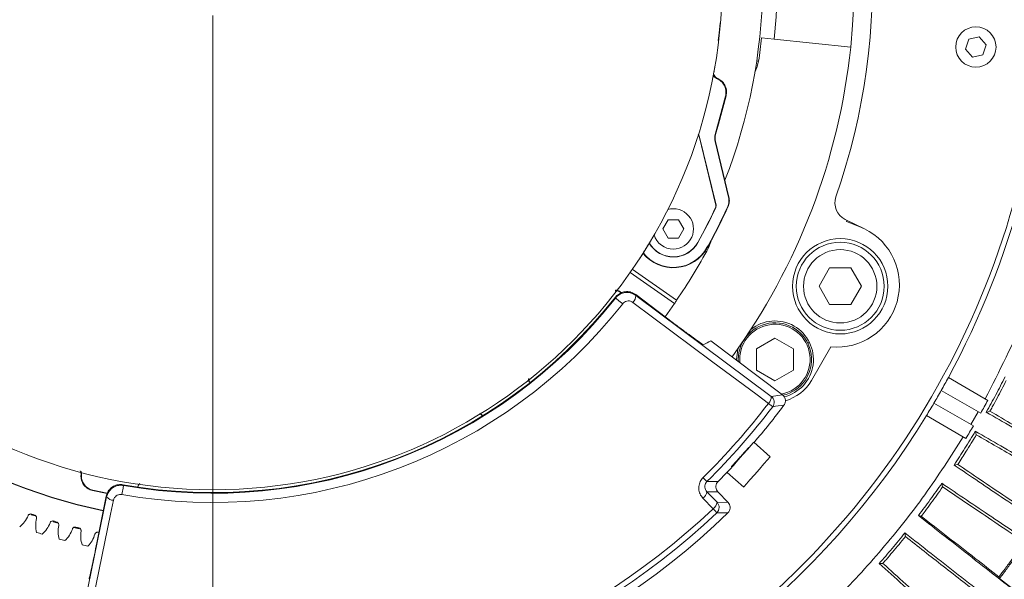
# Model space of a CAD drawing. Header units: millimetres. Extents: x 0 to 1118, y 0 to 864.
# Tile 359 of 512: x 517 to 551, y 400 to 419. Entities that reach past the tile are written whole.
import ezdxf

# ---------------------------------------------------------------- set-up
doc = ezdxf.new("R2010")
doc.units = ezdxf.units.MM
doc.styles.add('SLDTEXTSTYLE0', font='TXT', dxfattribs={"width": 0.605})
doc.dimstyles.new('SLDDIMSTYLE0', dxfattribs={"dimtxt": 3.175, "dimasz": 3.302, "dimexe": 0, "dimexo": 0.0625, "dimgap": 0.79375, "dimtad": 0, "dimdec": 1, "dimlfac": 4, "dimrnd": 1e-09, "dimzin": 12, "dimdsep": 46, "dimtxsty": 'SLDTEXTSTYLE0', "dimsah": 1, "dimcen": 0.09, "dimadec": 0, "dimazin": 3, "dimtfac": 1, "dimtofl": 0, "dimtmove": 0, "dimatfit": 3, "dimfxl": 1, "dimfrac": 2, "dimtolj": 1, "dimtzin": 12, "dimarcsym": 0})
doc.dimstyles.new('SLDDIMSTYLE3', dxfattribs={"dimtxt": 3.175, "dimasz": 3.302, "dimexe": 0, "dimexo": 0.0625, "dimgap": 0.79375, "dimtad": 0, "dimtih": 1, "dimtoh": 1, "dimdec": 1, "dimlfac": 4, "dimrnd": 1e-09, "dimzin": 12, "dimdsep": 46, "dimtxsty": 'SLDTEXTSTYLE0', "dimsah": 1, "dimcen": 0.09, "dimadec": 0, "dimazin": 3, "dimtfac": 1, "dimtofl": 0, "dimtmove": 0, "dimatfit": 3, "dimfxl": 1, "dimfrac": 2, "dimtolj": 1, "dimtzin": 12, "dimarcsym": 0})

# ---------------------------------------------------------------- blocks, each defined once
blk = doc.blocks.new('_D')
at = {"color": 7, "linetype": 'Continuous', "lineweight": 0}
for p, q in [((523.725, 418.739), (523.725, 362.273)), ((602.598, 372.505), (602.598, 362.273)), ((523.725, 363.873), (554.251, 363.873)), ((602.598, 363.873), (565.165, 363.873))]:
    blk.add_line(p, q, dxfattribs=at)
for points in [[(523.725, 363.873), (527.027, 363.365), (527.027, 364.381)], [(602.598, 363.873), (599.296, 364.381), (599.296, 363.365)]]:
    blk.add_solid(points, dxfattribs=at)
at = {"color": 7, "linetype": 'Continuous', "lineweight": 0, "insert": (554.251, 365.529), "char_height": 3.175, "attachment_point": 1, "style": 'SLDTEXTSTYLE0'}
blk.add_mtext('315.5', dxfattribs=at)
blk = doc.blocks.new('_D_9')
at = {"color": 7, "linetype": 'Continuous', "lineweight": 0}
for p, q in [((522.125, 420.339), (447.138, 420.339)), ((448.738, 420.339), (448.738, 403.935)), ((448.738, 382.658), (448.738, 399.062)), ((465.736, 382.658), (447.138, 382.658))]:
    blk.add_line(p, q, dxfattribs=at)
for points in [[(448.738, 420.339), (448.23, 417.037), (449.246, 417.037)], [(448.738, 382.658), (449.246, 385.96), (448.23, 385.96)]]:
    blk.add_solid(points, dxfattribs=at)
at = {"color": 7, "linetype": 'Continuous', "lineweight": 0, "insert": (443.281, 403.155), "char_height": 3.175, "attachment_point": 1, "style": 'SLDTEXTSTYLE0'}
blk.add_mtext('150.7', dxfattribs=at)
blk = doc.blocks.new('SW_CENTERMARKSYMBOL_0')
at = {"color": 0, "linetype": 'Continuous', "lineweight": 0}
blk.add_line((0, -1.27), (0, -23.521), dxfattribs=at)

msp = doc.modelspace()

# ---------------------------------------------------------------- linework, layer by layer
at = {"color": 7, "linetype": 'Continuous', "lineweight": 15}
for p, q in [((542.8698, 418.3264), (542.4392, 418.3717)), ((545.4804, 418.0521), (542.8698, 418.3264)), ((549.51, 418.3304), (549.3977, 417.9874)), ((549.8631, 418.4046), (549.51, 418.3304)), ((550.104, 418.1359), (549.8631, 418.4046)), ((549.9917, 417.793), (550.104, 418.1359)), ((549.3977, 417.9874), (549.6386, 417.7187)), ((549.6386, 417.7187), (549.9917, 417.793)), ((540.8613, 415.0822), (541.2119, 416.3906)), ((541.2279, 416.3997), (540.9681, 415.43)), ((540.9681, 415.43), (540.8749, 415.082)), ((540.312, 415.0224), (540.881, 412.6721)), ((540.8879, 412.6714), (540.3175, 415.0278)), ((540.8583, 414.8351), (541.3159, 412.9447)), ((540.8718, 414.835), (541.3297, 412.9434)), ((539.252, 412.1707), (539.0716, 411.8582)), ((539.6129, 412.1707), (539.252, 412.1707)), ((539.7933, 411.8582), (539.6129, 412.1707)), ((545.2939, 412.1832), (545.947, 411.8646)), ((545.3355, 412.1067), (545.3535, 412.1541)), ((545.7719, 411.9405), (545.3355, 412.1067)), ((539.0716, 411.8582), (539.252, 411.5457)), ((539.6129, 411.5457), (539.7933, 411.8582)), ((545.947, 411.8646), (545.7719, 411.9405)), ((539.252, 411.5457), (539.6129, 411.5457)), ((540.6322, 411.2104), (540.7495, 411.5056)), ((537.958, 410.3727), (539.4749, 409.3106)), ((538.0329, 410.4805), (539.5391, 409.4258)), ((544.7625, 410.5271), (544.4016, 409.9021)), ((545.4841, 410.5271), (544.7625, 410.5271)), ((545.845, 409.9021), (545.4841, 410.5271)), ((537.6602, 409.6817), (537.6042, 409.7209)), ((537.6062, 409.7075), (537.651, 409.6762)), ((544.4016, 409.9021), (544.7625, 409.2771)), ((545.4841, 409.2771), (545.845, 409.9021)), ((539.4427, 408.6436), (538.1473, 409.6187)), ((539.1517, 408.8627), (539.4749, 409.3106)), ((544.7625, 409.2771), (545.4841, 409.2771)), ((543.1532, 406.2004), (540.7097, 408.0396)), ((542.8968, 408.1319), (542.2693, 407.7696)), ((543.5243, 407.7696), (542.8968, 408.1319)), ((541.7835, 407.9758), (541.7718, 407.9758)), ((542.2693, 407.7696), (542.2693, 407.045)), ((543.5243, 407.045), (543.5243, 407.7696)), ((544.0797, 407.9758), (544.01, 407.9758)), ((544.8066, 407.84), (544.144, 406.6922)), ((541.6468, 407.4073), (541.649, 407.3326)), ((541.6968, 407.4073), (541.7023, 407.2925)), ((542.2693, 407.045), (542.8968, 406.6827)), ((542.8968, 406.6827), (543.5243, 407.045)), ((548.812, 406.7893), (550.1575, 406.0125)), ((549.9147, 405.5753), (548.5696, 406.3519)), ((548.3196, 405.9189), (549.6647, 405.1423)), ((549.4075, 404.7135), (548.062, 405.4903)), ((549.8281, 405.6253), (549.5781, 405.1923)), ((542.7371, 404.0895), (542.1731, 404.5838)), ((541.2667, 403.5498), (541.8307, 403.0555)), ((521.1654, 403.0841), (521.1888, 403.1353)), ((519.6268, 402.938), (520.1181, 402.8366)), ((519.6383, 402.9456), (520.1237, 402.8454)), ((520.0884, 402.7407), (519.7699, 401.1509)), ((541.3011, 402.5274), (540.9532, 402.891)), ((517.661, 402.0688), (517.5312, 402.1124)), ((518.4098, 401.8371), (518.2795, 401.875)), ((519.1688, 401.6356), (518.9876, 401.6807)), ((551.1145, 399.5059), (550.5586, 399.9406))]:
    msp.add_line(p, q, dxfattribs=at)
at = {"color": 9, "linetype": 'Continuous', "lineweight": 0}
for p, q in [((542.3389, 417.5798), (542.2727, 417.5896)), ((541.2279, 416.3997), (541.2119, 416.3906)), ((540.8613, 415.0822), (540.8749, 415.082)), ((540.3175, 415.0278), (540.312, 415.0224)), ((540.8718, 414.835), (540.8583, 414.8351)), ((540.2623, 411.3958), (540.2681, 411.3926)), ((540.5899, 411.2133), (540.5785, 411.2197)), ((538.1473, 409.6187), (538.1508, 409.5917)), ((538.1508, 409.5917), (542.7727, 406.1467)), ((542.7727, 406.1467), (543.1532, 406.2004)), ((520.6661, 403.1347), (520.6818, 403.111)), ((518.9447, 397.0714), (520.1038, 402.7182)), ((519.6383, 402.9456), (519.6268, 402.938)), ((520.1038, 402.7182), (520.0884, 402.7407)), ((540.7874, 402.3159), (540.4399, 402.6757)), ((540.9532, 402.891), (540.5761, 402.8955)), ((540.9235, 402.5357), (541.3011, 402.5274))]:
    msp.add_line(p, q, dxfattribs=at)
at = {"color": 7, "linetype": 'Continuous', "lineweight": 15, "flags": 128}
for points in [[(540.963, 418.2785), (540.9951, 418.5374), (541.0319, 418.8833)], [(542.2113, 417.2036), (542.2839, 417.3627), (542.3389, 417.5798)], [(541.6399, 407.7855), (541.629, 407.747), (541.5843, 407.4073)], [(550.2275, 405.64), (550.1668, 405.6246), (550.106, 405.6092)], [(549.7651, 404.8391), (549.748, 404.8994), (549.731, 404.9597)], [(541.2667, 403.5498), (541.284, 403.5696), (541.3582, 403.6543), (541.4813, 403.7947), (541.6366, 403.9718), (541.8032, 404.1618), (541.9585, 404.339), (542.0815, 404.4794), (542.1558, 404.5641), (542.1731, 404.5838)], [(541.8307, 403.0555), (541.848, 403.0752), (541.9222, 403.1599), (542.0453, 403.3003), (542.2006, 403.4775), (542.3672, 403.6675), (542.5225, 403.8446), (542.6455, 403.985), (542.7198, 404.0697), (542.7371, 404.0895)], [(540.9564, 403.2399), (541.2573, 403.5485), (541.3622, 403.6588)], [(549.1327, 403.8272), (549.071, 403.816), (549.0094, 403.8049)], [(548.6155, 403.0605), (548.6034, 403.1188), (548.59, 403.1831)], [(547.8876, 402.0603), (547.8416, 402.0703), (547.7896, 402.0815)], [(547.3446, 401.3665), (547.3367, 401.4253), (547.3278, 401.4905)], [(546.5775, 400.4525), (546.5151, 400.4499), (546.4526, 400.4473)], [(550.5586, 399.9406), (550.5477, 399.9641), (550.5346, 399.9922)]]:
    msp.add_lwpolyline(points, dxfattribs=at)
at = {"color": 9, "linetype": 'Continuous', "lineweight": 0, "flags": 128}
for points in [[(540.9288, 416.9783), (540.934, 416.9815), (540.9442, 416.9877)], [(541.3159, 412.9447), (541.3228, 412.944), (541.3297, 412.9434)], [(540.8796, 412.5891), (540.8773, 412.5893), (540.8727, 412.5898)], [(540.881, 412.6721), (540.8844, 412.6717), (540.8879, 412.6714)], [(541.2991, 412.6191), (541.2898, 412.6199), (541.2852, 412.6203)], [(537.6042, 409.7209), (537.6052, 409.7142), (537.6062, 409.7075)], [(537.458, 409.5004), (537.4556, 409.5166), (537.4539, 409.5285)], [(537.458, 409.5004), (537.4638, 409.4958), (537.4793, 409.4835), (537.5039, 409.4642), (537.5361, 409.4387), (537.5744, 409.4085), (537.6167, 409.3751), (537.661, 409.3401), (537.705, 409.3054)], [(542.6738, 405.9077), (542.2866, 406.1964), (540.7376, 407.3508), (538.0519, 409.3526)], [(542.6738, 405.9077), (542.704, 405.8847), (542.7321, 405.8633), (542.7574, 405.8441), (542.7791, 405.8276), (542.7967, 405.8141), (542.8098, 405.8042), (542.8181, 405.7979), (542.8212, 405.7955)], [(519.2301, 403.4741), (519.2352, 403.4773), (519.2416, 403.4813)], [(540.4478, 403.3782), (540.4745, 403.3512), (540.4993, 403.3261), (540.5216, 403.3035), (540.5407, 403.284), (540.5563, 403.2682), (540.5679, 403.2565), (540.5751, 403.2491), (540.5779, 403.2463)], [(520.6818, 403.111), (520.6805, 403.1037), (520.6771, 403.0842), (520.6717, 403.0534), (520.6645, 403.013), (520.656, 402.9649), (520.6466, 402.9118), (520.6368, 402.8562), (520.6271, 402.8011)], [(540.5761, 402.8955), (540.7034, 402.7636), (540.9235, 402.5357)], [(520.3367, 402.6055), (520.2396, 402.1325), (519.8511, 400.2401), (519.1774, 396.9588)], [(540.7874, 402.3159), (540.8135, 402.2883), (540.8378, 402.2627), (540.8596, 402.2397), (540.8784, 402.2198), (540.8936, 402.2037), (540.9049, 402.1918), (540.912, 402.1842), (540.9148, 402.1814)]]:
    msp.add_lwpolyline(points, dxfattribs=at)
at = {"color": 7, "linetype": 'Continuous', "lineweight": 15}
for centre, radius in [((523.7253, 420.3386), 17.375), ((549.7509, 418.0617), 0.6875), ((545.1233, 409.9021), 1.625), ((545.1233, 409.9021), 1.5), ((545.1233, 409.9021), 1.25)]:
    msp.add_circle(centre, radius, dxfattribs=at)
for centre, radius, start, end in [((523.7253, 420.3386), 21.875, 354, 56.17138), ((523.7253, 420.3386), 18.75, 338.66789, 59.23603), ((523.7253, 420.3386), 22.5, 340.82971, 26.19232), ((523.7253, 420.3386), 19.25, 354, 18.43064), ((523.7253, 420.3386), 18.4743, 168.3274, 258.33293), ((523.7253, 420.3386), 18.4645, 168.32809, 258.33275), ((523.7232, 420.4083), 28.3685, 249.02778, 358.97222), ((523.7232, 420.4083), 28.5469, 331.50548, 358.97222), ((523.7253, 420.3386), 18.817, 351.56936, 354), ((523.7253, 420.3386), 21.875, 324.04654, 354), ((523.7253, 420.3386), 21.875, 187.71645, 264), ((545.5679, 412.7449), 0.625, 160.82971, 244), ((539.4325, 411.8582), 0.6875, 270, 106.17576), ((523.861, 420.5335), 18.775, 330.87649, 334.96946), ((523.861, 420.5335), 18.7815, 330.87649, 334.97651), ((523.861, 420.5335), 19.1369, 330.87649, 335.57484), ((523.861, 420.5335), 19.15, 330.87649, 335.58871), ((545.0155, 409.9547), 2.125, 264.36079, 64), ((539.4325, 411.8582), 0.9565, 210.49821, 330.87649), ((539.4325, 411.8582), 0.95, 210.28412, 330.87649), ((539.4325, 411.8582), 0.6875, 197.09427, 270), ((539.4325, 411.8582), 1.325, 218.50509, 330.87649), ((539.4325, 411.8582), 1.3119, 218.41708, 330.87649), ((523.7253, 420.3386), 19.2137, 325.39134, 331.63501), ((523.7253, 420.3386), 17.4738, 259.91733, 321.78267), ((523.7253, 420.3386), 17.4944, 259.9815, 321.7185), ((542.8968, 407.4073), 1.3125, 283.40844, 128.74988), ((542.8968, 407.4073), 1.25, 282.14575, 180), ((542.8968, 407.4073), 1.2, 280.57466, 180), ((542.8449, 407.4422), 1.5, 285.77833, 330), ((523.7232, 420.4083), 28.5469, 330.50178, 331.50548), ((523.7232, 420.4083), 28.5469, 329.49822, 330.50178), ((523.7232, 420.4083), 30.1, 330.47588, 331.42778), ((523.7253, 420.3386), 24.2751, 319.50154, 323.35958), ((523.7232, 420.4083), 28.5469, 328.49452, 329.49822), ((523.7253, 420.3386), 22.5, 220.82971, 257.68165), ((523.7232, 420.4083), 28.5469, 249.02778, 328.49452), ((523.7232, 420.4083), 30.1, 328.57222, 329.52412), ((516.5476, 402.4503), 0.9531, 308.3357, 336.98331), ((523.7253, 420.3386), 19.2268, 251.25279, 251.58338), ((518.6389, 401.7473), 0.9531, 165.85286, 194.50047), ((523.7253, 420.3386), 25.2704, 267.70345, 314.04655), ((517.2835, 402.1724), 0.9531, 310.674, 339.3216), ((523.7253, 420.3386), 19.2268, 253.59109, 253.92168), ((519.4017, 401.5552), 0.9531, 168.19116, 196.83876), ((523.7253, 420.3386), 19.2268, 255.92939, 256.25998), ((523.7253, 420.3386), 19.7656, 252.3011, 252.87337), ((518.03, 401.9247), 0.9531, 313.0123, 341.6599), ((520.1717, 401.3945), 0.9531, 170.52946, 199.17706), ((518.786, 401.7076), 0.9531, 315.3506, 343.9982), ((523.7253, 420.3386), 19.7656, 254.63939, 255.21167), ((523.7253, 420.3386), 19.7656, 256.97769, 257.54997)]:
    msp.add_arc(centre, radius, start, end, dxfattribs=at)
at = {"color": 9, "linetype": 'Continuous', "lineweight": 0}
for centre, radius, start, end in [((537.845, 409.5782), 0.3061, 312.51031, 2.51433), ((523.7253, 420.3386), 17.8091, 259.9815, 321.7185), ((542.4671, 406.1332), 0.3058, 312.51892, 2.52984), ((542.6222, 405.9469), 0.25, 322.72788, 53.01167), ((523.7253, 420.3386), 23.818, 314.59551, 322.70777), ((523.7253, 420.3386), 24.0033, 314.59551, 322.70777), ((533.1302, 473.3025), 68.1991, 278.169303, 278.49389), ((541.9481, 472.6799), 69.4471, 268.869484, 269.181803), ((520.341, 402.9116), 0.3061, 219.18555, 269.19062), ((540.2724, 402.9315), 0.3058, 303.2196, 353.23142), ((523.7253, 420.3386), 24.818, 268.3183, 313.4317), ((540.6199, 402.5717), 0.3058, 303.21987, 353.23249), ((540.7428, 402.3629), 0.2501, 313.45252, 43.71132), ((523.7253, 420.3386), 25.0033, 268.3183, 313.4317), ((542.3183, 473.291), 71.1235, 268.869257, 269.175063)]:
    msp.add_arc(centre, radius, start, end, dxfattribs=at)
at = {"color": 7, "linetype": 'Continuous', "lineweight": 15}
for centre, major_axis, ratio, start_param, end_param in [((540.1905, 414.993), (0.0895, 0.0873), 0.9999485, 5.7474535, 6.2350631), ((540.196, 414.9983), (0.0895, 0.0873), 0.9999485, 5.7474535, 6.2681245), ((541.3443, 414.9528), (0.5, -0.0061), 0.9999594, 2.8919586, 3.3912267), ((541.3578, 414.9526), (0.5, -0.0061), 0.9999594, 2.8919586, 3.3912267), ((522.6142, 418.7518), (11.1389, 15.908), 0.9950127, 4.8123037, 4.8190975), ((532.0537, 431.4036), (16.6581, 22.1317), 0.8660474, 4.1942306, 4.2049052)]:
    msp.add_ellipse(centre, major_axis=major_axis, ratio=ratio, start_param=start_param, end_param=end_param, dxfattribs=at)
for points, knots in [([(497.14, 406.5039), (496.747, 407.3052), (495.9216, 408.9881), (494.9718, 411.6873), (494.2516, 414.5458), (493.8199, 417.4632), (493.6749, 420.4083), (493.8197, 423.3536), (494.2524, 426.2704), (494.9689, 429.1309), (495.9623, 431.9073), (497.2231, 434.5729), (498.739, 437.1022), (500.4956, 439.4707), (502.4759, 441.6556), (504.6608, 443.6359), (507.0293, 445.3925), (509.5586, 446.9085), (512.2054, 448.1601), (514.9414, 449.1434), (517.7388, 449.8492), (520.5913, 450.3032), (522.5126, 450.3726), (523.4732, 450.4073)], [0, 0, 0, 0, 0.0436448, 0.0916662, 0.1396876, 0.187709, 0.2357304, 0.2837518, 0.3317733, 0.3797947, 0.4278161, 0.4758375, 0.5238589, 0.5718803, 0.6199017, 0.6679232, 0.7159446, 0.763966, 0.8119874, 0.8589905, 0.9059937, 0.9529968, 1, 1, 1, 1]), ([(523.9732, 450.4073), (524.9339, 450.3726), (526.8552, 450.3032), (529.7077, 449.8492), (532.5051, 449.1434), (535.241, 448.1601), (537.8879, 446.9085), (540.4171, 445.3925), (542.7856, 443.6359), (544.9705, 441.6556), (546.9508, 439.4707), (548.7074, 437.1022), (550.2234, 434.5729), (551.4842, 431.9073), (552.4776, 429.1309), (553.1941, 426.2704), (553.6267, 423.3536), (553.7715, 420.4083), (553.6265, 417.4632), (553.1949, 414.5457), (552.4744, 411.6875), (551.4703, 408.8301), (550.549, 407.008), (550.0709, 406.0625)], [0, 0, 0, 0, 0.0466231, 0.0932463, 0.1398694, 0.1864926, 0.2341258, 0.2817589, 0.3293921, 0.3770253, 0.4246585, 0.4722917, 0.5199248, 0.567558, 0.6151912, 0.6628244, 0.7104576, 0.7580907, 0.8057239, 0.8533571, 0.9009903, 0.9486235, 1, 1, 1, 1]), ([(540.8272, 417.2701), (540.8306, 417.2894), (540.8375, 417.328), (540.847, 417.3827), (540.855, 417.4296), (540.8631, 417.4772), (540.8693, 417.5152), (540.8701, 417.5198), (540.8705, 417.5221)], [0, 0, 0, 0, 0.12512515, 0.25014544, 0.37509919, 0.50021082, 0.74982191, 1, 1, 1, 1]), ([(540.7804, 417.0203), (540.7809, 417.0224), (540.7817, 417.0266), (540.7888, 417.0633), (540.7977, 417.1102), (540.8065, 417.1571), (540.8149, 417.2024), (540.8219, 417.2408), (540.8254, 417.2603), (540.8272, 417.2701)], [0, 0, 0, 0, 0.2501752, 0.4997518, 0.6298132, 0.7497332, 0.8747124, 0.9373405, 1, 1, 1, 1]), ([(540.9288, 416.9783), (540.9149, 416.9854), (540.876, 417.0052), (540.8267, 417.0511), (540.8072, 417.0965), (540.7988, 417.1161)], [0, 0, 0, 0, 0.2414607, 0.6732212, 1, 1, 1, 1]), ([(540.9442, 416.9877), (540.9441, 416.9878), (540.9183, 416.999), (540.871, 417.0307), (540.8223, 417.0899), (540.8103, 417.1349), (540.8057, 417.1526)], [0, 0, 0, 0, 0.0023411, 0.3786606, 0.7549792, 1, 1, 1, 1]), ([(541.2119, 416.3906), (541.2212, 416.4463), (541.2396, 416.5578), (541.1951, 416.7248), (541.1019, 416.8671), (541.0014, 416.9447), (540.9397, 416.9733), (540.9288, 416.9783)], [0, 0, 0, 0, 0.2372853, 0.4745717, 0.7118475, 0.9491195, 1, 1, 1, 1]), ([(541.2279, 416.3997), (541.2308, 416.4116), (541.2469, 416.4778), (541.2488, 416.605), (541.1953, 416.7665), (541.0923, 416.9053), (540.9936, 416.9602), (540.9442, 416.9877)], [0, 0, 0, 0, 0.0516992, 0.2887716, 0.5258429, 0.7629214, 1, 1, 1, 1]), ([(541.2852, 412.6203), (541.3039, 412.6731), (541.3413, 412.7786), (541.3244, 412.8893), (541.3159, 412.9447)], [0, 0, 0, 0, 0.4999998, 1, 1, 1, 1]), ([(541.3297, 412.9434), (541.3382, 412.8871), (541.355, 412.7764), (541.3175, 412.6709), (541.2991, 412.6191)], [0, 0, 0, 0, 0.5083564, 1, 1, 1, 1]), ([(540.8727, 412.5898), (540.8776, 412.6031), (540.8873, 412.6299), (540.8831, 412.658), (540.881, 412.6721)], [0, 0, 0, 0, 0.5000002, 1, 1, 1, 1]), ([(540.8879, 412.6714), (540.89, 412.6573), (540.8942, 412.6292), (540.8845, 412.6024), (540.8796, 412.5891)], [0, 0, 0, 0, 0.50037399, 1, 1, 1, 1]), ([(538.3025, 410.8838), (538.3037, 410.8856), (538.306, 410.8892), (538.3263, 410.9205), (538.3522, 410.9607), (538.3779, 411.0009), (538.4025, 411.0398), (538.4234, 411.0728), (538.434, 411.0896), (538.4392, 411.098)], [0, 0, 0, 0, 0.2501752, 0.4997514, 0.6298124, 0.7497334, 0.8747129, 0.9373418, 1, 1, 1, 1]), ([(538.4392, 411.098), (538.4497, 411.1146), (538.4705, 411.1478), (538.4998, 411.195), (538.5248, 411.2355), (538.55, 411.2766), (538.57, 411.3096), (538.5724, 411.3135), (538.5737, 411.3155)], [0, 0, 0, 0, 0.1251252, 0.250145, 0.3750995, 0.5002115, 0.7498221, 1, 1, 1, 1]), ([(537.6062, 409.7075), (537.5815, 409.7218), (537.5327, 409.75), (537.4762, 409.7514), (537.4483, 409.7521)], [0, 0, 0, 0, 0.5045042, 1, 1, 1, 1]), ([(538.1473, 409.6187), (538.0991, 409.648), (538.0026, 409.7068), (537.8311, 409.728), (537.6645, 409.6947), (537.5354, 409.6202), (537.476, 409.5534), (537.4539, 409.5285)], [0, 0, 0, 0, 0.2177276, 0.4354555, 0.6531493, 0.8708297, 1, 1, 1, 1]), ([(537.4564, 409.7627), (537.4669, 409.7638), (537.5054, 409.7676), (537.5572, 409.75), (537.5926, 409.7281), (537.6042, 409.7209)], [0, 0, 0, 0, 0.20162356, 0.73728105, 1, 1, 1, 1]), ([(540.4543, 407.9093), (540.4409, 407.9164), (540.4139, 407.9305), (540.2352, 408.0569), (539.9769, 408.2452), (539.6963, 408.4532), (539.5135, 408.5905), (539.4427, 408.6436)], [0, 0, 0, 0, 0.2159166, 0.4318322, 0.6477245, 0.8635867, 1, 1, 1, 1]), ([(534.5191, 406.6359), (534.5108, 406.6529), (534.4938, 406.6878), (534.4924, 406.7267), (534.4917, 406.7465)], [0, 0, 0, 0, 0.4896553, 1, 1, 1, 1]), ([(534.5053, 406.7565), (534.5043, 406.7454), (534.5008, 406.7062), (534.5164, 406.6644), (534.531, 406.6367), (534.5325, 406.6338)], [0, 0, 0, 0, 0.2633859, 0.9219088, 1, 1, 1, 1]), ([(550.7453, 406.8116), (550.6937, 406.71), (550.5906, 406.5068), (550.3798, 406.1048), (550.2154, 405.8071), (550.106, 405.6092)], [0, 0, 0, 0, 0.2509357, 0.5018728, 1, 1, 1, 1]), ([(550.2275, 405.64), (550.2547, 405.689), (550.3372, 405.8376), (550.4725, 406.0872), (550.6323, 406.3892), (550.736, 406.5921), (550.7878, 406.6936)], [0, 0, 0, 0, 0.140901, 0.4272678, 0.7136337, 1, 1, 1, 1]), ([(543.1532, 406.2004), (543.174, 406.1813), (543.2156, 406.143), (543.2496, 406.0636), (543.2566, 405.9789), (543.2383, 405.9052), (543.2133, 405.8666), (543.2035, 405.8515)], [0, 0, 0, 0, 0.2154929, 0.4309859, 0.6464443, 0.8618901, 1, 1, 1, 1]), ([(532.9073, 405.4958), (532.8941, 405.5096), (532.8694, 405.5356), (532.8364, 405.5491), (532.821, 405.5555)], [0, 0, 0, 0, 0.5338614, 1, 1, 1, 1]), ([(532.8382, 405.5648), (532.8614, 405.5504), (532.8875, 405.5341), (532.9077, 405.5116), (532.9099, 405.5091)], [0, 0, 0, 0, 0.89161375, 1, 1, 1, 1]), ([(550.106, 405.6092), (550.396, 405.4418), (550.976, 405.1069), (552.1688, 404.4183), (553.1131, 403.8731), (553.733, 403.5151)], [0, 0, 0, 0, 0.2556362, 0.5112653, 1, 1, 1, 1]), ([(553.1368, 403.9604), (553.0529, 404.0088), (552.6468, 404.2434), (551.9343, 404.6547), (551.0457, 405.1677), (550.4914, 405.4877), (550.2275, 405.64)], [0, 0, 0, 0, 0.0821796, 0.3977707, 0.7133699, 1, 1, 1, 1]), ([(549.3209, 404.7635), (548.8939, 404.0994), (548.0399, 402.7712), (546.5648, 400.9147), (544.8286, 399.0314), (542.7854, 397.1808), (540.4172, 395.4241), (537.8878, 393.9081), (535.2222, 392.6474), (532.4458, 391.6539), (529.5853, 390.9375), (526.6685, 390.5048), (523.7232, 390.3601), (520.778, 390.5048), (517.8611, 390.9375), (515.0007, 391.6539), (512.2243, 392.6474), (509.5586, 393.9081), (507.0293, 395.4241), (504.661, 397.1808), (502.6591, 398.9941), (500.9933, 400.7907), (499.6085, 402.505), (498.7962, 403.7275), (498.39, 404.3388)], [0, 0, 0, 0, 0.03893086, 0.07786173, 0.11679258, 0.16520733, 0.21362207, 0.26203683, 0.31045157, 0.35886632, 0.40728107, 0.45569583, 0.50411058, 0.55252533, 0.60094008, 0.64935482, 0.69776958, 0.74618432, 0.79459907, 0.84301381, 0.89142856, 0.92761906, 0.96380955, 1, 1, 1, 1]), ([(549.731, 404.9597), (549.6725, 404.862), (549.5555, 404.6665), (549.3171, 404.2801), (549.1323, 403.9947), (549.0094, 403.8049)], [0, 0, 0, 0, 0.2509374, 0.5018736, 1, 1, 1, 1]), ([(549.1327, 403.8272), (549.1477, 403.8504), (549.2562, 404.0168), (549.4239, 404.2805), (549.6185, 404.5954), (549.7211, 404.7661), (549.7651, 404.8391)], [0, 0, 0, 0, 0.0694398, 0.4993612, 0.7857274, 1, 1, 1, 1]), ([(553.3581, 402.8656), (553.0503, 403.0433), (552.417, 403.4089), (551.1825, 404.1217), (550.3098, 404.6256), (549.731, 404.9597)], [0, 0, 0, 0, 0.2415458, 0.4970261, 1, 1, 1, 1]), ([(549.7651, 404.8391), (550.2254, 404.5734), (550.9797, 404.1379), (551.969, 403.5668), (552.482, 403.2707), (552.6744, 403.1596)], [0, 0, 0, 0, 0.4946426, 0.8104437, 1, 1, 1, 1]), ([(542.0081, 404.4029), (542.0085, 404.4035), (542.0131, 404.4103), (541.9906, 404.3872), (541.9402, 404.333), (541.8609, 404.2457), (541.7657, 404.1403), (541.6637, 404.0276), (541.5671, 403.9208), (541.4859, 403.8307), (541.4333, 403.7711), (541.4101, 403.7436), (541.416, 403.7484), (541.417, 403.7492)], [0, 0, 0, 0, 0.0107795, 0.1181617, 0.22555, 0.3329329, 0.4403112, 0.5477035, 0.6551343, 0.7626041, 0.870074, 0.977474, 1, 1, 1, 1]), ([(541.4264, 403.7562), (541.439, 403.7684), (541.4593, 403.7882), (541.4983, 403.8286), (541.5133, 403.8442)], [0, 0, 0, 0, 0.61473361, 1, 1, 1, 1]), ([(549.0094, 403.8049), (549.2887, 403.6165), (549.8472, 403.2398), (550.9903, 402.4687), (551.8901, 401.8618), (552.4817, 401.4628)], [0, 0, 0, 0, 0.2551424, 0.5102799, 1, 1, 1, 1]), ([(551.9177, 401.9488), (551.8372, 402.0031), (551.4503, 402.264), (550.7707, 402.7224), (549.9207, 403.2957), (549.3869, 403.6558), (549.1327, 403.8272)], [0, 0, 0, 0, 0.0827955, 0.3980865, 0.7133832, 1, 1, 1, 1]), ([(519.2301, 403.4741), (519.2308, 403.4931), (519.2325, 403.5385), (519.2155, 403.5808), (519.2057, 403.6053)], [0, 0, 0, 0, 0.4198035, 1, 1, 1, 1]), ([(519.2193, 403.6019), (519.2241, 403.5929), (519.2422, 403.5592), (519.2442, 403.5157), (519.2418, 403.4846), (519.2416, 403.4813)], [0, 0, 0, 0, 0.2448696, 0.9206293, 1, 1, 1, 1]), ([(519.6268, 402.938), (519.5729, 402.9548), (519.465, 402.9883), (519.3358, 403.103), (519.2504, 403.2502), (519.2246, 403.3814), (519.229, 403.4557), (519.2301, 403.4741)], [0, 0, 0, 0, 0.2309659, 0.4619315, 0.6928893, 0.9238433, 1, 1, 1, 1]), ([(519.2416, 403.4813), (519.2419, 403.4248), (519.2426, 403.3118), (519.3146, 403.1548), (519.4305, 403.0303), (519.5483, 402.9674), (519.6205, 402.9499), (519.6383, 402.9456)], [0, 0, 0, 0, 0.23110671, 0.46221173, 0.69330762, 0.92440444, 1, 1, 1, 1]), ([(520.6661, 403.1347), (520.6098, 403.1391), (520.4972, 403.1479), (520.3346, 403.0892), (520.2011, 402.9841), (520.1197, 402.8593), (520.0969, 402.7729), (520.0884, 402.7407)], [0, 0, 0, 0, 0.2177272, 0.4354558, 0.6531489, 0.8708293, 1, 1, 1, 1]), ([(521.2416, 403.1751), (521.2335, 403.1687), (521.2034, 403.1449), (521.1843, 403.1056), (521.1742, 403.076), (521.1731, 403.0729)], [0, 0, 0, 0, 0.2464596, 0.92012, 1, 1, 1, 1]), ([(540.9564, 403.2399), (540.9386, 403.218), (540.9029, 403.1742), (540.8807, 403.0907), (540.8859, 403.0059), (540.9139, 402.9372), (540.9427, 402.9034), (540.9532, 402.891)], [0, 0, 0, 0, 0.2183169, 0.4366333, 0.6549163, 0.8731831, 1, 1, 1, 1]), ([(548.59, 403.1831), (548.5248, 403.0897), (548.3944, 402.9029), (548.1297, 402.5341), (547.9254, 402.2623), (547.7896, 402.0815)], [0, 0, 0, 0, 0.2509374, 0.5018749, 1, 1, 1, 1]), ([(547.8876, 402.0603), (547.9302, 402.1167), (548.0415, 402.2639), (548.2188, 402.504), (548.4192, 402.7808), (548.55, 402.9673), (548.6155, 403.0605)], [0, 0, 0, 0, 0.1713028, 0.4475363, 0.7237686, 1, 1, 1, 1]), ([(552.0623, 400.841), (551.77, 401.0382), (551.1684, 401.4439), (549.9899, 402.2389), (549.1486, 402.8063), (548.59, 403.1831)], [0, 0, 0, 0, 0.2410128, 0.4960329, 1, 1, 1, 1]), ([(548.6155, 403.0605), (549.0586, 402.7617), (549.7844, 402.2722), (550.7288, 401.6352), (551.2172, 401.3058), (551.4005, 401.1822)], [0, 0, 0, 0, 0.4947607, 0.8103058, 1, 1, 1, 1]), ([(541.3011, 402.5274), (541.3186, 402.5051), (541.3534, 402.4607), (541.3741, 402.3768), (541.3673, 402.2921), (541.3374, 402.2223), (541.3064, 402.1882), (541.2943, 402.1749)], [0, 0, 0, 0, 0.215459, 0.4309213, 0.6463514, 0.8617619, 1, 1, 1, 1]), ([(517.4248, 402.0777), (517.4301, 402.0873), (517.4407, 402.1067), (517.4676, 402.127), (517.499, 402.1376), (517.5262, 402.1376), (517.5413, 402.1332), (517.5459, 402.1319)], [0, 0, 0, 0, 0.2253898, 0.450783, 0.676163, 0.9015428, 1, 1, 1, 1]), ([(517.6511, 402.0965), (517.6611, 402.092), (517.6812, 402.0831), (517.7036, 402.0579), (517.7168, 402.0274), (517.7189, 402.0002), (517.7157, 401.9849), (517.7148, 401.9802)], [0, 0, 0, 0, 0.2253927, 0.4507761, 0.6761611, 0.9015338, 1, 1, 1, 1]), ([(547.7896, 402.0815), (548.3926, 401.6104), (549.5985, 400.6682), (551.548, 399.1451), (553.5676, 397.5672), (554.9723, 396.4697), (555.6754, 395.9204)], [0, 0, 0, 0, 0.2514183, 0.5028085, 0.7511152, 1, 1, 1, 1]), ([(550.5346, 399.9922), (550.2633, 400.2042), (549.348, 400.9194), (548.4907, 401.5891), (547.8876, 402.0603)], [0, 0, 0, 0, 0.2964057, 1, 1, 1, 1]), ([(518.1751, 401.8358), (518.18, 401.8457), (518.1898, 401.8654), (518.2158, 401.8868), (518.2467, 401.8988), (518.274, 401.8998), (518.2892, 401.8961), (518.2939, 401.8949)], [0, 0, 0, 0, 0.22539, 0.4507803, 0.676161, 0.90154, 1, 1, 1, 1]), ([(518.4004, 401.8639), (518.4106, 401.8598), (518.4311, 401.8517), (518.4545, 401.8274), (518.4689, 401.7975), (518.4721, 401.7705), (518.4696, 401.755), (518.4688, 401.7503)], [0, 0, 0, 0, 0.225391, 0.4507836, 0.6761621, 0.9015313, 1, 1, 1, 1]), ([(518.9346, 401.6248), (518.9391, 401.6349), (518.9481, 401.655), (518.9732, 401.6774), (519.0036, 401.6906), (519.0308, 401.6928), (519.0462, 401.6896), (519.0509, 401.6887)], [0, 0, 0, 0, 0.2253936, 0.4507835, 0.6761604, 0.9015388, 1, 1, 1, 1]), ([(519.1586, 401.662), (519.169, 401.6584), (519.1898, 401.6511), (519.2141, 401.6278), (519.2297, 401.5985), (519.2341, 401.5716), (519.2322, 401.556), (519.2316, 401.5513)], [0, 0, 0, 0, 0.2253891, 0.4507808, 0.6761622, 0.9015442, 1, 1, 1, 1]), ([(519.7022, 401.4449), (519.7062, 401.4552), (519.7143, 401.4756), (519.7385, 401.4991), (519.7684, 401.5135), (519.7955, 401.5168), (519.811, 401.5143), (519.8157, 401.5135)], [0, 0, 0, 0, 0.2253868, 0.4507805, 0.6761627, 0.9015408, 1, 1, 1, 1]), ([(547.3278, 401.4905), (547.2563, 401.4018), (547.1132, 401.2246), (546.8234, 400.8751), (546.6007, 400.6182), (546.4526, 400.4473)], [0, 0, 0, 0, 0.25093677, 0.5018724, 1, 1, 1, 1]), ([(546.5775, 400.4525), (546.6143, 400.4947), (546.7259, 400.6229), (546.9101, 400.8389), (547.1293, 401.1011), (547.2728, 401.278), (547.3446, 401.3665)], [0, 0, 0, 0, 0.1409096, 0.4272732, 0.7136371, 1, 1, 1, 1]), ([(555.2137, 395.3294), (554.5054, 395.8828), (553.0887, 396.9896), (551.0666, 398.5695), (549.1254, 400.0861), (547.9277, 401.0218), (547.3278, 401.4905)], [0, 0, 0, 0, 0.2512951, 0.5026031, 0.750903, 1, 1, 1, 1]), ([(547.3446, 401.3665), (547.7716, 401.0329), (548.6264, 400.3652), (549.5364, 399.6543), (549.9918, 399.2985)], [0, 0, 0, 0, 0.4995491, 1, 1, 1, 1]), ([(519.7699, 401.1509), (519.742, 401.0132), (519.6863, 400.7378), (519.609, 400.3713), (519.5481, 400.0952), (519.513, 399.951), (519.5058, 399.9357), (519.5031, 399.9297)], [0, 0, 0, 0, 0.2158459, 0.431693, 0.6475403, 0.863413, 1, 1, 1, 1]), ([(551.4005, 401.1822), (551.3366, 401.0908), (551.1975, 400.8918), (550.9791, 400.5883), (550.7546, 400.2829), (550.605, 400.0853), (550.5346, 399.9922)], [0, 0, 0, 0, 0.2273463, 0.4947915, 0.7622366, 1, 1, 1, 1]), ([(550.5586, 399.9406), (550.6342, 400.0405), (550.789, 400.2449), (551.0961, 400.6617), (551.3216, 400.9829), (551.4716, 401.1967)], [0, 0, 0, 0, 0.2420286, 0.4954489, 1, 1, 1, 1]), ([(546.4526, 400.4473), (546.9945, 399.9594), (548.0783, 398.9835), (549.8076, 397.4265), (551.5921, 395.8196), (552.8288, 394.7061), (553.4477, 394.1489)], [0, 0, 0, 0, 0.2510582, 0.5021027, 0.750826, 1, 1, 1, 1]), ([(549.0739, 398.2048), (548.765, 398.483), (547.9069, 399.2556), (547.0963, 399.9854), (546.5775, 400.4525)], [0, 0, 0, 0, 0.3600565, 1, 1, 1, 1])]:
    msp.add_open_spline(points, degree=3, knots=knots, dxfattribs=at)
at = {"color": 9, "linetype": 'Continuous', "lineweight": 0}
for points, knots in [([(537.458, 409.5004), (537.4761, 409.5211), (537.5315, 409.5845), (537.6551, 409.6615), (537.8249, 409.7002), (538.0019, 409.6813), (538.1013, 409.6215), (538.1508, 409.5917)], [0, 0, 0, 0, 0.106737, 0.3259889, 0.5501591, 0.7755854, 1, 1, 1, 1]), ([(538.0519, 409.3526), (538.0271, 409.3674), (537.9775, 409.3971), (537.8891, 409.4062), (537.804, 409.3866), (537.7419, 409.3478), (537.7141, 409.3159), (537.705, 409.3054)], [0, 0, 0, 0, 0.2262625, 0.4527964, 0.6766873, 0.8943357, 1, 1, 1, 1]), ([(540.4478, 403.3782), (540.4285, 403.3571), (540.3711, 403.2943), (540.3086, 403.1613), (540.2906, 402.9875), (540.3315, 402.8132), (540.4038, 402.7215), (540.4399, 402.6757)], [0, 0, 0, 0, 0.1086522, 0.3225824, 0.5452281, 0.7727612, 1, 1, 1, 1]), ([(520.1038, 402.7182), (520.1136, 402.7541), (520.1381, 402.844), (520.2243, 402.9685), (520.3575, 403.0688), (520.5168, 403.124), (520.6267, 403.1153), (520.6818, 403.111)], [0, 0, 0, 0, 0.1453045, 0.3633159, 0.5762993, 0.7875097, 1, 1, 1, 1]), ([(540.5761, 402.8955), (540.5578, 402.9183), (540.5218, 402.9633), (540.5003, 403.0497), (540.5083, 403.1367), (540.5394, 403.2042), (540.5683, 403.2358), (540.5779, 403.2463)], [0, 0, 0, 0, 0.2384493, 0.4717106, 0.6919277, 0.8969211, 1, 1, 1, 1]), ([(520.6271, 402.8011), (520.5994, 402.8033), (520.544, 402.8077), (520.464, 402.7801), (520.3972, 402.7302), (520.354, 402.6682), (520.3417, 402.6235), (520.3367, 402.6055)], [0, 0, 0, 0, 0.21050258, 0.42072057, 0.63402266, 0.85347953, 1, 1, 1, 1])]:
    msp.add_open_spline(points, degree=3, knots=knots, dxfattribs=at)

# ---------------------------------------------------------------- block references
at = {"color": 7, "linetype": 'Continuous', "lineweight": 0}
msp.add_blockref('SW_CENTERMARKSYMBOL_0', (523.7232, 420.4083), dxfattribs=at)

# ---------------------------------------------------------------- dimensions: what is measured, and where the dimension line sits
dim = msp.add_linear_dim(base=(448.7385, 420.3386), p1=(467.3357, 382.6583), p2=(523.7253, 420.3386), angle=90, dimstyle='SLDDIMSTYLE3', dxfattribs=at)
dim.commit()
dim.dimension.update_dxf_attribs({"geometry": '_D_9', "text_midpoint": (448.7385, 401.4985), "dimtype": 160})
dim = msp.add_linear_dim(base=(523.7253, 363.8728), p1=(602.5982, 374.1052), p2=(523.7253, 420.3386), dimstyle='SLDDIMSTYLE0', dxfattribs=at)
dim.commit()
dim.dimension.update_dxf_attribs({"geometry": '_D', "text_midpoint": (559.708, 363.8728), "dimtype": 160})

doc.saveas('drawing.dxf')
